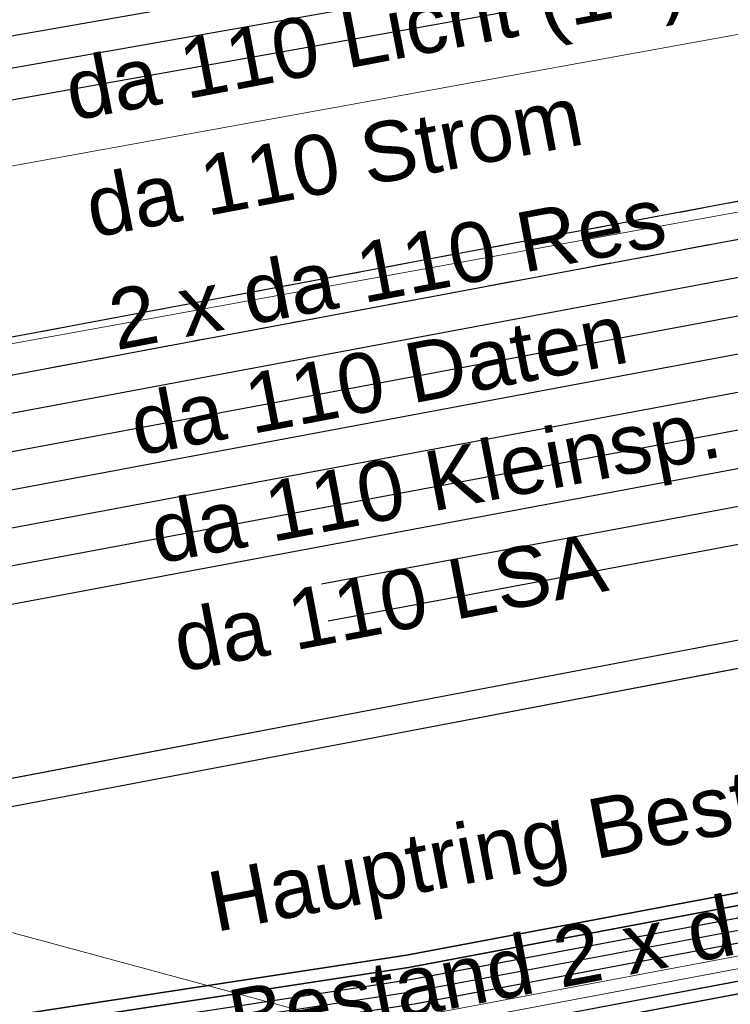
# Model space of a CAD drawing. Header units: metres. Extents: x -502 to 161, y -108 to 174.
# Tile 453 of 656: x -90.46 to -87.61, y -20.2 to -16.26. Entities that reach past the tile are written whole.
import ezdxf

# ---------------------------------------------------------------- set-up
doc = ezdxf.new("R2010")
doc.units = ezdxf.units.M
doc.header["$LTSCALE"] = 0.1
doc.linetypes.add('2-1', pattern=[0.17, 0.06, -0.025, 0.06, -0.025])
doc.linetypes.add('237', pattern=[93, 75, -18])
for name, color, linetype in [('BRI31-005.05-5p02-Koordinierung Lageplan 4. BA ZOB West 2022-06-15', 7, 'Continuous'), ('BRI31-005.06-5f07-Koordinierung Lageplan 4. BA ZOB Fernbusbahnh', 7, 'Continuous'), ('BRI31-005.07-5f08-Koordinierung Lageplan 4. BA Radstation - Seeterrasse 2023-05-31', 7, 'Continuous'), ('BRI32-005.02-5f05-Koordinierung Schemaplan 4 BA ZOB Teilbereich', 7, 'Continuous'), ('BRI32-005.03-5f06-Koordinierung Schemaplan 4 BA ZOB Teilbereich 2 Ost - Bahnhofsallee 2023-01-21', 7, 'Continuous')]:
    doc.layers.add(name, color=color, linetype=linetype)
doc.styles.add('Arial', font='arial.ttf')

msp = doc.modelspace()

# ---------------------------------------------------------------- linework, layer by layer
at = {"layer": 'BRI31-005.05-5p02-Koordinierung Lageplan 4. BA ZOB West 2022-06-15', "color": 6, "linetype": 'Continuous', "lineweight": 25, "true_color": 0xff00ff, "transparency": 33554687, "flags": 128}
for points in [[(-12.8197, -7.1584), (-13.0948, -7.1684), (-17.6753, -7.3484), (-25.0233, -7.7685), (-29.4119, -8.0888), (-36.588, -9.7298), (-36.8022, -9.7791), (-48.761, -11.229), (-54.8582, -12.3594), (-60.5568, -13.5195), (-72.2392, -15.9794), (-83.9386, -18.0493), (-95.7552, -20.2994), (-107.5641, -22.6294), (-119.3715, -24.8394), (-124.8625, -26.009), (-126.093, -26.1489), (-127.2478, -26.3291), (-138.8097, -28.3993), (-150.5411, -30.6494), (-156.6329, -31.8278), (-162.3974, -31.1788), (-174.3003, -29.339)], [(-174.3171, -29.4477), (-162.412, -31.2879), (-156.6285, -31.939), (-150.5203, -30.7574), (-138.7897, -28.5075), (-127.2296, -26.4376), (-126.0783, -26.2579), (-124.8448, -26.1177), (-119.3499, -24.9473), (-107.5433, -22.7374), (-95.7342, -20.4074), (-83.9188, -18.1575), (-72.2182, -16.0874), (-60.5345, -13.6272), (-54.8372, -12.4674), (-48.7444, -11.3378), (-36.7832, -9.8876), (-36.5634, -9.837), (-29.3955, -8.1979), (-25.0161, -7.8783), (-17.67, -7.4583), (-13.0906, -7.2783), (-12.8157, -7.2683)]]:
    msp.add_lwpolyline(points, dxfattribs=at)
at = {"layer": 'BRI31-005.05-5p02-Koordinierung Lageplan 4. BA ZOB West 2022-06-15', "color": 190, "linetype": 'Continuous', "lineweight": 35, "true_color": 0x7f00ff, "transparency": 33554687, "flags": 128}
for points in [[(-55.7007, -13.3634), (-59.4327, -13.9934), (-61.4087, -14.3464), (-62.2647, -14.4984), (-62.6667, -14.5974), (-62.8907, -14.7334), (-63.5967, -15.2334), (-64.4177, -15.8004), (-64.8657, -15.8864), (-69.7037, -16.7484), (-75.4637, -17.6884), (-81.7337, -18.6534), (-88.9077, -20.0034), (-93.6827, -20.7334), (-98.9647, -21.6334), (-104.5957, -22.9234), (-121.8907, -26.2934), (-126.8117, -27.2034), (-150.4477, -31.7134), (-157.1307, -33.0134), (-162.7687, -32.1234), (-174.7807, -30.4434), (-178.1477, -29.6134), (-179.1357, -29.4334)], [(-55.6927, -13.4124), (-59.4247, -14.0424), (-59.9157, -14.1304), (-61.3997, -14.3954), (-62.2547, -14.5474), (-62.6477, -14.6444), (-62.8637, -14.7754), (-63.5677, -15.2744), (-64.3977, -15.8474), (-64.8567, -15.9354), (-69.6957, -16.7974), (-75.4547, -17.7374), (-81.7247, -18.7024), (-88.8997, -20.0524), (-93.6747, -20.7824), (-98.9547, -21.6824)]]:
    msp.add_lwpolyline(points, dxfattribs=at)
at = {"layer": 'BRI31-005.05-5p02-Koordinierung Lageplan 4. BA ZOB West 2022-06-15', "color": 250, "linetype": 'Continuous', "lineweight": 25, "true_color": 0x333333, "transparency": 33554687, "flags": 128}
for points in [[(-55.6847, -13.4614), (-59.4167, -14.0914), (-59.9067, -14.1794), (-61.3907, -14.4444), (-62.2447, -14.5964), (-62.6287, -14.6914), (-62.8367, -14.8174), (-63.5387, -15.3154), (-64.3777, -15.8944), (-64.8477, -15.9844), (-69.6877, -16.8464), (-75.4457, -17.7864), (-81.7157, -18.7514), (-88.8917, -20.1014), (-93.6667, -20.8314), (-98.9447, -21.7314)], [(-55.6767, -13.5104), (-59.4087, -14.1404), (-59.8977, -14.2284), (-61.3817, -14.4934), (-62.2347, -14.6454), (-62.6097, -14.7384), (-62.8097, -14.8594), (-63.5097, -15.3564), (-64.3577, -15.9414), (-64.8387, -16.0334), (-69.6797, -16.8954), (-75.4367, -17.8354), (-81.7067, -18.8004), (-88.8837, -20.1504), (-93.6587, -20.8804), (-98.9347, -21.7804)], [(-62.5057, -14.9114), (-62.7017, -15.0274), (-63.4007, -15.5204), (-64.2987, -16.1364), (-69.6477, -17.0914), (-75.4007, -18.0314), (-81.6707, -18.9964), (-88.8497, -20.3464), (-93.6247, -21.0764), (-104.5317, -23.2174), (-121.8307, -26.5874), (-126.7577, -27.4974), (-150.3937, -32.0074), (-150.6907, -32.0664), (-157.1247, -33.3194), (-162.8107, -32.4174), (-174.8227, -30.7434), (-176.4997, -30.2264), (-178.1847, -29.8094), (-179.1357, -29.6374)], [(-62.4797, -14.9544), (-62.6747, -15.0694), (-63.3727, -15.5614), (-64.2817, -16.1844), (-69.6397, -17.1404), (-75.3917, -18.0804), (-81.6617, -19.0454), (-88.8417, -20.3954), (-93.6157, -21.1254), (-104.5217, -23.2664), (-121.8207, -26.6364), (-126.7487, -27.5464), (-150.3847, -32.0564), (-150.6807, -32.1154), (-157.1237, -33.3704), (-162.8177, -32.4664), (-174.8297, -30.7934), (-176.5117, -30.2754), (-178.1947, -29.8584), (-179.1357, -29.6884)]]:
    msp.add_lwpolyline(points, dxfattribs=at)
at = {"layer": 'BRI31-005.05-5p02-Koordinierung Lageplan 4. BA ZOB West 2022-06-15', "color": 116, "linetype": 'Continuous', "lineweight": 13, "true_color": 0x007f3f, "transparency": 33554687, "flags": 128}
for points in [[(-98.8977, -21.7234), (-93.6667, -20.8304), (-88.8927, -20.1004), (-81.7147, -18.7504), (-75.4437, -17.7854), (-69.6887, -16.8454), (-64.8477, -15.9844), (-64.3767, -15.8944), (-63.5377, -15.3154), (-62.8377, -14.8174), (-62.6297, -14.6924), (-62.2457, -14.5964), (-61.3907, -14.4444), (-59.9067, -14.1794), (-59.4177, -14.0904), (-55.6847, -13.4604)], [(-98.9347, -21.7804), (-93.6587, -20.8794), (-88.8847, -20.1494), (-81.7057, -18.7994), (-75.4347, -17.8344), (-69.6807, -16.8944), (-64.8387, -16.0334), (-64.3567, -15.9414), (-63.5087, -15.3564), (-62.8107, -14.8594), (-62.6107, -14.7394), (-62.2357, -14.6454), (-61.3817, -14.4934), (-59.8977, -14.2284), (-59.4097, -14.1394), (-55.6767, -13.5094)], [(-55.6527, -13.6584), (-59.3837, -14.2884), (-59.8707, -14.3754), (-61.3547, -14.6404), (-62.2037, -14.7924), (-62.5517, -14.8784), (-62.7277, -14.9854), (-63.4237, -15.4794), (-64.2987, -16.0824), (-64.8117, -16.1804), (-69.6547, -17.0434), (-75.4117, -17.9834), (-81.6807, -18.9484), (-88.8587, -20.2984), (-93.6347, -21.0284), (-98.8577, -21.9194)], [(-55.6447, -13.7074), (-59.3757, -14.3374), (-59.8617, -14.4244), (-61.3457, -14.6894), (-62.1937, -14.8414), (-62.5327, -14.9254), (-62.7007, -15.0274), (-63.3947, -15.5204), (-64.2787, -16.1294), (-64.8027, -16.2294), (-69.6467, -17.0924), (-75.4027, -18.0324), (-81.6717, -18.9974), (-88.8507, -20.3474), (-93.6267, -21.0774), (-98.8947, -21.9764)]]:
    msp.add_lwpolyline(points, dxfattribs=at)
at = {"layer": 'BRI31-005.05-5p02-Koordinierung Lageplan 4. BA ZOB West 2022-06-15', "color": 251, "linetype": 'Continuous', "lineweight": 13, "true_color": 0x5b5b5b, "transparency": 33554687, "flags": 128}
for points in [[(-55.6687, -13.5594), (-59.4007, -14.1894), (-59.8887, -14.2774), (-61.3727, -14.5424), (-62.2247, -14.6944), (-62.5907, -14.7854), (-62.7827, -14.9014), (-63.4807, -15.3974), (-64.3377, -15.9884), (-64.8297, -16.0824), (-69.6717, -16.9444), (-75.4277, -17.8844), (-81.6977, -18.8494), (-88.8757, -20.1994), (-93.6507, -20.9294), (-98.8777, -21.8214)], [(-55.6607, -13.6084), (-59.3927, -14.2384), (-59.8797, -14.3264), (-61.3637, -14.5914), (-62.2147, -14.7434), (-62.5717, -14.8324), (-62.7557, -14.9434), (-63.4517, -15.4384), (-64.3177, -16.0354), (-64.8207, -16.1314), (-69.6637, -16.9934), (-75.4187, -17.9334), (-81.6887, -18.8984), (-88.8677, -20.2484), (-93.6427, -20.9784), (-98.9147, -21.8784)]]:
    msp.add_lwpolyline(points, dxfattribs=at)
at = {"layer": 'BRI31-005.06-5f07-Koordinierung Lageplan 4. BA ZOB Fernbusbahnh', "color": 5, "linetype": 'Continuous', "lineweight": 30, "true_color": 0x0000ff, "transparency": 33554687, "flags": 128}
msp.add_lwpolyline([(-57.2167, -0.4304), (-55.852, -7.4097, -0.417279), (-57.4515, -9.7603), (-62.1965, -10.6367, 0.080285), (-64.2767, -11.3793, -0.07766), (-66.3548, -12.1334), (-66.674, -12.1958), (-74.9627, -13.8164), (-95.9298, -17.5502, 0.070894), (-96.8879, -17.8653), (-96.8879, -17.8653, -0.07089), (-97.846, -18.1804), (-97.846, -18.1804), (-99.4772, -18.4709)], format="xyb", dxfattribs=at)
at = {"layer": 'BRI31-005.06-5f07-Koordinierung Lageplan 4. BA ZOB Fernbusbahnh', "color": 190, "linetype": 'Continuous', "lineweight": 30, "true_color": 0x7f00ff, "transparency": 33554687, "flags": 128}
for points in [[(-55.7007, -13.3634), (-59.4327, -13.9934), (-61.4087, -14.3464), (-62.2647, -14.4984), (-62.6667, -14.5974), (-62.8907, -14.7334), (-63.5967, -15.2334), (-64.4177, -15.8004), (-64.8657, -15.8864), (-69.7037, -16.7484), (-75.4637, -17.6884), (-81.7337, -18.6534), (-88.9077, -20.0034), (-93.6827, -20.7334), (-98.9647, -21.6334), (-104.5957, -22.9234), (-121.8907, -26.2934), (-126.8117, -27.2034), (-150.4477, -31.7134), (-157.1307, -33.0134), (-162.7687, -32.1234), (-174.7807, -30.4434), (-178.1477, -29.6134), (-179.1357, -29.4334)], [(-55.6927, -13.4124), (-59.4247, -14.0424), (-59.9157, -14.1304), (-61.3997, -14.3954), (-62.2547, -14.5474), (-62.6477, -14.6444), (-62.8637, -14.7754), (-63.5677, -15.2744), (-64.3977, -15.8474), (-64.8567, -15.9354), (-69.6957, -16.7974), (-75.4547, -17.7374), (-81.7247, -18.7024), (-88.8997, -20.0524), (-93.6747, -20.7824), (-98.9547, -21.6824)]]:
    msp.add_lwpolyline(points, dxfattribs=at)
at = {"layer": 'BRI31-005.06-5f07-Koordinierung Lageplan 4. BA ZOB Fernbusbahnh', "color": 250, "linetype": 'Continuous', "lineweight": 20, "true_color": 0x333333, "transparency": 33554687, "flags": 128}
for points in [[(-55.6847, -13.4614), (-59.4167, -14.0914), (-59.9067, -14.1794), (-61.3907, -14.4444), (-62.2447, -14.5964), (-62.6287, -14.6914), (-62.8367, -14.8174), (-63.5387, -15.3154), (-64.3777, -15.8944), (-64.8477, -15.9844), (-69.6877, -16.8464), (-75.4457, -17.7864), (-81.7157, -18.7514), (-88.8917, -20.1014), (-93.6667, -20.8314), (-98.9447, -21.7314)], [(-55.6767, -13.5104), (-59.4087, -14.1404), (-59.8977, -14.2284), (-61.3817, -14.4934), (-62.2347, -14.6454), (-62.6097, -14.7384), (-62.8097, -14.8594), (-63.5097, -15.3564), (-64.3577, -15.9414), (-64.8387, -16.0334), (-69.6797, -16.8954), (-75.4367, -17.8354), (-81.7067, -18.8004), (-88.8837, -20.1504), (-93.6587, -20.8804), (-98.9347, -21.7804)], [(-62.5057, -14.9114), (-62.7017, -15.0274), (-63.4007, -15.5204), (-64.2987, -16.1364), (-69.6477, -17.0914), (-75.4007, -18.0314), (-81.6707, -18.9964), (-88.8497, -20.3464), (-93.6247, -21.0764), (-104.5317, -23.2174), (-121.8307, -26.5874), (-126.7577, -27.4974), (-150.3937, -32.0074), (-150.6907, -32.0664), (-157.1247, -33.3194), (-162.8107, -32.4174), (-174.8227, -30.7434), (-176.4997, -30.2264), (-178.1847, -29.8094), (-179.1357, -29.6374)], [(-62.4797, -14.9544), (-62.6747, -15.0694), (-63.3727, -15.5614), (-64.2817, -16.1844), (-69.6397, -17.1404), (-75.3917, -18.0804), (-81.6617, -19.0454), (-88.8417, -20.3954), (-93.6157, -21.1254), (-104.5217, -23.2664), (-121.8207, -26.6364), (-126.7487, -27.5464), (-150.3847, -32.0564), (-150.6807, -32.1154), (-157.1237, -33.3704), (-162.8177, -32.4664), (-174.8297, -30.7934), (-176.5117, -30.2754), (-178.1947, -29.8584), (-179.1357, -29.6884)]]:
    msp.add_lwpolyline(points, dxfattribs=at)
at = {"layer": 'BRI31-005.07-5f08-Koordinierung Lageplan 4. BA Radstation - Seeterrasse 2023-05-31', "color": 1, "linetype": '2-1', "lineweight": 30, "true_color": 0xff0000, "transparency": 33554687, "flags": 128}
for points in [[(-75.6271, 29.7287), (-74.3385, 22.7528, 0.289416), (-72.2358, 20.478), (-65.4241, 18.6567, -0.285081), (-63.6191, 16.735), (-60.1773, -0.3602), (-60.1773, -0.3602, 0.028652), (-60.0041, -1.0219), (-60.0041, -1.0219), (-60.0041, -1.0219, -0.028296), (-59.8441, -1.6316), (-59.8441, -1.6316), (-59.7162, -2.2666), (-59.7162, -2.2666, 0.02019), (-59.601, -2.7393), (-59.601, -2.7393), (-59.601, -2.7393, -0.058762), (-59.523, -3.2166), (-59.523, -3.2166, -0.053118), (-59.6012, -4.4866), (-59.8346, -5.8678, -0.048918), (-59.9638, -6.3434), (-60.6071, -8.0375, 0.029582), (-60.7388, -8.4577), (-60.9665, -9.3697, -0.215317), (-62.2425, -10.9841), (-62.2425, -10.9841, 0.019684), (-63.6938, -11.8097), (-63.6938, -11.8097, -0.092615), (-65.0455, -12.3368), (-67.0088, -12.7086), (-67.0088, -12.7086, 0.061034), (-68.2186, -13.0948), (-68.2186, -13.0948, -0.061032), (-69.3587, -13.4589), (-76.8416, -14.8758), (-76.8416, -14.8758, -0.090994), (-78.5382, -14.8853), (-78.5382, -14.8853, 0.098478), (-80.5239, -14.926), (-81.0922, -15.0512, -0.033057), (-82.076, -15.2006, 0.049135), (-82.8803, -15.3493, 0.152768), (-84.0509, -16.1232, -0.17625), (-84.5502, -16.4206), (-97.2541, -18.7944)], [(-75.6271, 29.7287), (-74.3385, 22.7528, 0.289416), (-72.2358, 20.478), (-65.4241, 18.6567, -0.285081), (-63.6191, 16.735), (-60.1773, -0.3602), (-60.1773, -0.3602, 0.028652), (-60.0041, -1.0219), (-60.0041, -1.0219), (-60.0041, -1.0219, -0.028296), (-59.8441, -1.6316), (-59.8441, -1.6316), (-59.7162, -2.2666), (-59.7162, -2.2666, 0.02019), (-59.601, -2.7393), (-59.601, -2.7393), (-59.601, -2.7393, -0.058762), (-59.523, -3.2166), (-59.523, -3.2166, -0.053118), (-59.6012, -4.4866), (-59.8346, -5.8678, -0.048918), (-59.9638, -6.3434), (-60.6071, -8.0375, 0.029582), (-60.7388, -8.4577), (-60.9665, -9.3697, -0.215317), (-62.2425, -10.9841), (-62.2425, -10.9841, 0.019684), (-63.6938, -11.8097), (-63.6938, -11.8097, -0.092615), (-65.0455, -12.3368), (-67.0088, -12.7086), (-67.0088, -12.7086, 0.061034), (-68.2186, -13.0948), (-68.2186, -13.0948, -0.061032), (-69.3587, -13.4589), (-76.8416, -14.8758), (-76.8416, -14.8758, -0.090994), (-78.5382, -14.8853), (-78.5382, -14.8853, 0.098478), (-80.5239, -14.926), (-81.0922, -15.0512, -0.033057), (-82.076, -15.2006, 0.049135), (-82.8803, -15.3493, 0.152768), (-84.0509, -16.1232, -0.17625), (-84.5502, -16.4206), (-97.2541, -18.7944)], [(-75.5288, 29.7474), (-74.2402, 22.771, 0.289416), (-72.21, 20.5746), (-65.3983, 18.7534, -0.285035), (-63.5211, 16.7552), (-60.0792, -0.3405), (-60.0792, -0.3405, 0.028652), (-59.9089, -0.9911), (-59.9089, -0.9911, -0.028299), (-59.7461, -1.6118), (-59.6182, -2.2469, 0.019572), (-59.5018, -2.7272), (-59.5018, -2.7272, -0.058138), (-59.4231, -3.2121), (-59.4231, -3.2121, -0.053118), (-59.5026, -4.5033), (-59.736, -5.8845), (-59.736, -5.8845, -0.048918), (-59.8703, -6.3789), (-59.8703, -6.3789), (-60.5136, -8.073), (-60.5136, -8.073, 0.029582), (-60.6418, -8.4819), (-60.6418, -8.4819), (-60.8808, -9.4391, -0.214607), (-62.2242, -11.1437), (-62.2242, -11.1437, 0.019005), (-63.6146, -11.9371), (-63.6146, -11.9371, -0.092615), (-65.0176, -12.4842), (-66.9809, -12.856, 0.061034), (-68.1559, -13.2311), (-68.1559, -13.2311, -0.061032), (-69.3308, -13.6063), (-69.3308, -13.6063), (-76.8137, -15.0231, -0.090994), (-78.5645, -15.033, 0.098444), (-80.491, -15.0724), (-81.0675, -15.1993), (-81.0675, -15.1993, -0.033334), (-82.0408, -15.3464), (-82.0408, -15.3464, 0.049439), (-82.8387, -15.4934), (-82.8387, -15.4934, 0.152676), (-83.934, -16.2173), (-83.934, -16.2173, -0.176505), (-84.5222, -16.5679), (-97.2262, -18.9417)], [(-75.5288, 29.7474), (-74.2402, 22.771, 0.289416), (-72.21, 20.5746), (-65.3983, 18.7534, -0.285035), (-63.5211, 16.7552), (-60.0792, -0.3405), (-60.0792, -0.3405, 0.028652), (-59.9089, -0.9911), (-59.9089, -0.9911, -0.028299), (-59.7461, -1.6118), (-59.6182, -2.2469, 0.019572), (-59.5018, -2.7272), (-59.5018, -2.7272, -0.058138), (-59.4231, -3.2121), (-59.4231, -3.2121, -0.053118), (-59.5026, -4.5033), (-59.736, -5.8845), (-59.736, -5.8845, -0.048918), (-59.8703, -6.3789), (-59.8703, -6.3789), (-60.5136, -8.073), (-60.5136, -8.073, 0.029582), (-60.6418, -8.4819), (-60.6418, -8.4819), (-60.8808, -9.4391, -0.214607), (-62.2242, -11.1437), (-62.2242, -11.1437, 0.019005), (-63.6146, -11.9371), (-63.6146, -11.9371, -0.092615), (-65.0176, -12.4842), (-66.9809, -12.856, 0.061034), (-68.1559, -13.2311), (-68.1559, -13.2311, -0.061032), (-69.3308, -13.6063), (-69.3308, -13.6063), (-76.8137, -15.0231, -0.090994), (-78.5645, -15.033, 0.098444), (-80.491, -15.0724), (-81.0675, -15.1993), (-81.0675, -15.1993, -0.033334), (-82.0408, -15.3464), (-82.0408, -15.3464, 0.049439), (-82.8387, -15.4934), (-82.8387, -15.4934, 0.152676), (-83.934, -16.2173), (-83.934, -16.2173, -0.176505), (-84.5222, -16.5679), (-97.2262, -18.9417)]]:
    msp.add_lwpolyline(points, format="xyb", dxfattribs=at)
at = {"layer": 'BRI31-005.07-5f08-Koordinierung Lageplan 4. BA Radstation - Seeterrasse 2023-05-31', "color": 5, "linetype": 'Continuous', "lineweight": 30, "true_color": 0x0000ff, "transparency": 33554687, "flags": 128}
msp.add_lwpolyline([(-57.2167, -0.4304), (-55.852, -7.4097, -0.417279), (-57.4515, -9.7603), (-62.1965, -10.6367, 0.080285), (-64.2767, -11.3793, -0.07766), (-66.3548, -12.1334), (-66.674, -12.1958), (-74.9627, -13.8164), (-95.9298, -17.5502, 0.070894), (-96.8879, -17.8653), (-96.8879, -17.8653, -0.07089), (-97.846, -18.1804), (-97.846, -18.1804), (-99.4772, -18.4709)], format="xyb", dxfattribs=at)
msp.add_lwpolyline([(-57.2167, -0.4304), (-55.852, -7.4097, -0.417279), (-57.4515, -9.7603), (-62.1965, -10.6367, 0.080285), (-64.2767, -11.3793, -0.07766), (-66.3548, -12.1334), (-66.674, -12.1958), (-74.9627, -13.8164), (-95.9298, -17.5502, 0.070894), (-96.8879, -17.8653), (-96.8879, -17.8653, -0.07089), (-97.846, -18.1804), (-97.846, -18.1804), (-99.4772, -18.4709)], format="xyb", dxfattribs=at)
at = {"layer": 'BRI32-005.02-5f05-Koordinierung Schemaplan 4 BA ZOB Teilbereich', "color": 6, "linetype": 'Continuous', "lineweight": 25, "true_color": 0xff00ff, "transparency": 33554687, "flags": 128}
for points in [[(-12.8197, -7.1584), (-13.0948, -7.1684), (-17.6753, -7.3484), (-25.0233, -7.7685), (-29.4119, -8.0888), (-36.588, -9.7298), (-36.8022, -9.7791), (-48.761, -11.229), (-54.8582, -12.3594), (-60.5568, -13.5195), (-72.2392, -15.9794), (-83.9386, -18.0493), (-95.7552, -20.2994), (-107.5641, -22.6294), (-119.3715, -24.8394), (-124.8625, -26.009), (-126.093, -26.1489), (-127.2478, -26.3291), (-138.8097, -28.3993), (-150.5411, -30.6494), (-156.6329, -31.8278), (-162.3974, -31.1788), (-174.3003, -29.339)], [(-174.3171, -29.4477), (-162.412, -31.2879), (-156.6285, -31.939), (-150.5203, -30.7574), (-138.7897, -28.5075), (-127.2296, -26.4376), (-126.0783, -26.2579), (-124.8448, -26.1177), (-119.3499, -24.9473), (-107.5433, -22.7374), (-95.7342, -20.4074), (-83.9188, -18.1575), (-72.2182, -16.0874), (-60.5345, -13.6272), (-54.8372, -12.4674), (-48.7444, -11.3378), (-36.7832, -9.8876), (-36.5634, -9.837), (-29.3955, -8.1979), (-25.0161, -7.8783), (-17.67, -7.4583), (-13.0906, -7.2783), (-12.8157, -7.2683)]]:
    msp.add_lwpolyline(points, dxfattribs=at)
at = {"layer": 'BRI32-005.02-5f05-Koordinierung Schemaplan 4 BA ZOB Teilbereich', "color": 190, "linetype": 'Continuous', "lineweight": 35, "true_color": 0x7f00ff, "transparency": 33554687, "flags": 128}
for points in [[(-55.7007, -13.3634), (-59.4327, -13.9934), (-61.4087, -14.3464), (-62.2647, -14.4984), (-62.6667, -14.5974), (-62.8907, -14.7334), (-63.5967, -15.2334), (-64.4177, -15.8004), (-64.8657, -15.8864), (-69.7037, -16.7484), (-75.4637, -17.6884), (-81.7337, -18.6534), (-88.9077, -20.0034), (-93.6827, -20.7334), (-98.9647, -21.6334), (-104.5957, -22.9234), (-121.8907, -26.2934), (-126.8117, -27.2034), (-150.4477, -31.7134), (-157.1307, -33.0134), (-162.7687, -32.1234), (-174.7807, -30.4434), (-178.1477, -29.6134), (-179.1357, -29.4334)], [(-55.6927, -13.4124), (-59.4247, -14.0424), (-59.9157, -14.1304), (-61.3997, -14.3954), (-62.2547, -14.5474), (-62.6477, -14.6444), (-62.8637, -14.7754), (-63.5677, -15.2744), (-64.3977, -15.8474), (-64.8567, -15.9354), (-69.6957, -16.7974), (-75.4547, -17.7374), (-81.7247, -18.7024), (-88.8997, -20.0524), (-93.6747, -20.7824), (-98.9547, -21.6824)]]:
    msp.add_lwpolyline(points, dxfattribs=at)
at = {"layer": 'BRI32-005.02-5f05-Koordinierung Schemaplan 4 BA ZOB Teilbereich', "color": 250, "linetype": 'Continuous', "lineweight": 25, "true_color": 0x333333, "transparency": 33554687, "flags": 128}
for points in [[(-55.6847, -13.4614), (-59.4167, -14.0914), (-59.9067, -14.1794), (-61.3907, -14.4444), (-62.2447, -14.5964), (-62.6287, -14.6914), (-62.8367, -14.8174), (-63.5387, -15.3154), (-64.3777, -15.8944), (-64.8477, -15.9844), (-69.6877, -16.8464), (-75.4457, -17.7864), (-81.7157, -18.7514), (-88.8917, -20.1014), (-93.6667, -20.8314), (-98.9447, -21.7314)], [(-55.6767, -13.5104), (-59.4087, -14.1404), (-59.8977, -14.2284), (-61.3817, -14.4934), (-62.2347, -14.6454), (-62.6097, -14.7384), (-62.8097, -14.8594), (-63.5097, -15.3564), (-64.3577, -15.9414), (-64.8387, -16.0334), (-69.6797, -16.8954), (-75.4367, -17.8354), (-81.7067, -18.8004), (-88.8837, -20.1504), (-93.6587, -20.8804), (-98.9347, -21.7804)]]:
    msp.add_lwpolyline(points, dxfattribs=at)
at = {"layer": 'BRI32-005.02-5f05-Koordinierung Schemaplan 4 BA ZOB Teilbereich', "color": 116, "linetype": 'Continuous', "lineweight": 13, "true_color": 0x007f3f, "transparency": 33554687, "flags": 128}
for points in [[(-98.8977, -21.7234), (-93.6667, -20.8304), (-88.8927, -20.1004), (-81.7147, -18.7504), (-75.4437, -17.7854), (-69.6887, -16.8454), (-64.8477, -15.9844), (-64.3767, -15.8944), (-63.5377, -15.3154), (-62.8377, -14.8174), (-62.6297, -14.6924), (-62.2457, -14.5964), (-61.3907, -14.4444), (-59.9067, -14.1794), (-59.4177, -14.0904), (-55.6847, -13.4604)], [(-98.9347, -21.7804), (-93.6587, -20.8794), (-88.8847, -20.1494), (-81.7057, -18.7994), (-75.4347, -17.8344), (-69.6807, -16.8944), (-64.8387, -16.0334), (-64.3567, -15.9414), (-63.5087, -15.3564), (-62.8107, -14.8594), (-62.6107, -14.7394), (-62.2357, -14.6454), (-61.3817, -14.4934), (-59.8977, -14.2284), (-59.4097, -14.1394), (-55.6767, -13.5094)], [(-97.8377, -17.4674), (-97.1877, -21.0354), (-96.9687, -21.3424), (-96.6307, -21.4384), (-93.6507, -20.9284), (-88.8767, -20.1984), (-81.6967, -18.8484), (-75.4257, -17.8834), (-69.6727, -16.9434), (-64.8297, -16.0824), (-64.3367, -15.9884), (-63.4797, -15.3974), (-62.7837, -14.9014), (-62.5917, -14.7864), (-62.2257, -14.6944), (-61.3727, -14.5424), (-59.8887, -14.2774), (-59.4017, -14.1884), (-55.6687, -13.5584)], [(-55.6527, -13.6584), (-59.3837, -14.2884), (-59.8707, -14.3754), (-61.3547, -14.6404), (-62.2037, -14.7924), (-62.5517, -14.8784), (-62.7277, -14.9854), (-63.4237, -15.4794), (-64.2987, -16.0824), (-64.8117, -16.1804), (-69.6547, -17.0434), (-75.4117, -17.9834), (-81.6807, -18.9484), (-88.8587, -20.2984), (-93.6347, -21.0284), (-98.8577, -21.9194)], [(-55.6447, -13.7074), (-59.3757, -14.3374), (-59.8617, -14.4244), (-61.3457, -14.6894), (-62.1937, -14.8414), (-62.5327, -14.9254), (-62.7007, -15.0274), (-63.3947, -15.5204), (-64.2787, -16.1294), (-64.8027, -16.2294), (-69.6467, -17.0924), (-75.4027, -18.0324), (-81.6717, -18.9974), (-88.8507, -20.3474), (-93.6267, -21.0774), (-98.8947, -21.9764)], [(-55.6367, -13.7564), (-59.3677, -14.3864), (-59.8527, -14.4734), (-61.3367, -14.7384), (-62.1837, -14.8904), (-62.5137, -14.9724), (-62.6737, -15.0694), (-63.3657, -15.5614), (-64.2587, -16.1764), (-64.7937, -16.2784), (-69.6387, -17.1414), (-75.3937, -18.0814), (-81.6627, -19.0464), (-88.8427, -20.3964), (-93.6187, -21.1264), (-96.6407, -21.6424), (-97.0907, -21.5164), (-97.3757, -21.1154), (-98.0337, -17.5034), (-97.8377, -17.4674)]]:
    msp.add_lwpolyline(points, dxfattribs=at)
at = {"layer": 'BRI32-005.02-5f05-Koordinierung Schemaplan 4 BA ZOB Teilbereich', "color": 251, "linetype": 'Continuous', "lineweight": 13, "true_color": 0x5b5b5b, "transparency": 33554687, "flags": 128}
for points in [[(-55.6687, -13.5594), (-59.4007, -14.1894), (-59.8887, -14.2774), (-61.3727, -14.5424), (-62.2247, -14.6944), (-62.5907, -14.7854), (-62.7827, -14.9014), (-63.4807, -15.3974), (-64.3377, -15.9884), (-64.8297, -16.0824), (-69.6717, -16.9444), (-75.4277, -17.8844), (-81.6977, -18.8494), (-88.8757, -20.1994), (-93.6507, -20.9294), (-98.8777, -21.8214)], [(-55.6607, -13.6084), (-59.3927, -14.2384), (-59.8797, -14.3264), (-61.3637, -14.5914), (-62.2147, -14.7434), (-62.5717, -14.8324), (-62.7557, -14.9434), (-63.4517, -15.4384), (-64.3177, -16.0354), (-64.8207, -16.1314), (-69.6637, -16.9934), (-75.4187, -17.9334), (-81.6887, -18.8984), (-88.8677, -20.2484), (-93.6427, -20.9784), (-98.9147, -21.8784)], [(-97.9357, -17.4854), (-97.2817, -21.0754), (-97.0297, -21.4294), (-96.6357, -21.5404), (-93.6347, -21.0274), (-88.8597, -20.2974), (-81.6797, -18.9474), (-75.4097, -17.9824), (-69.6557, -17.0424), (-64.8117, -16.1804), (-64.2977, -16.0824), (-63.4227, -15.4794), (-62.7287, -14.9854), (-62.5527, -14.8794), (-62.2047, -14.7924), (-61.3547, -14.6404), (-59.8707, -14.3754), (-59.3847, -14.2874), (-55.6527, -13.6574)]]:
    msp.add_lwpolyline(points, dxfattribs=at)
at = {"layer": 'BRI32-005.03-5f06-Koordinierung Schemaplan 4 BA ZOB Teilbereich 2 Ost - Bahnhofsallee 2023-01-21', "color": 7, "linetype": 'Continuous', "lineweight": 13, "transparency": 33554687}
for p, q in [((-105.646, -19.5907), (-52.9432, -10.0446)), ((-105.646, -19.5907), (-52.9432, -10.0446)), ((-105.5212, -20.2795), (-52.8185, -10.7334)), ((-105.5212, -20.2795), (-52.8185, -10.7334))]:
    msp.add_line(p, q, dxfattribs=at)
at = {"layer": 'BRI32-005.03-5f06-Koordinierung Schemaplan 4 BA ZOB Teilbereich 2 Ost - Bahnhofsallee 2023-01-21', "color": 250, "linetype": 'Continuous', "lineweight": 20, "true_color": 0x333333, "transparency": 33554687}
msp.add_line((-103.1957, -16.4738), (-88.2902, -20.5068), dxfattribs=at)
at = {"layer": 'BRI32-005.03-5f06-Koordinierung Schemaplan 4 BA ZOB Teilbereich 2 Ost - Bahnhofsallee 2023-01-21', "color": 5, "linetype": 'Continuous', "lineweight": 30, "true_color": 0x0000ff, "transparency": 33554687, "flags": 128}
msp.add_lwpolyline([(-57.2167, -0.4304), (-55.852, -7.4097, -0.417279), (-57.4515, -9.7603), (-62.1965, -10.6367, 0.080285), (-64.2767, -11.3793, -0.07766), (-66.3548, -12.1334), (-66.674, -12.1958), (-74.9627, -13.8164), (-95.9298, -17.5502, 0.070894), (-96.8879, -17.8653), (-96.8879, -17.8653, -0.07089), (-97.846, -18.1804), (-97.846, -18.1804), (-99.4772, -18.4709)], format="xyb", dxfattribs=at)
at = {"layer": 'BRI32-005.03-5f06-Koordinierung Schemaplan 4 BA ZOB Teilbereich 2 Ost - Bahnhofsallee 2023-01-21', "color": 6, "linetype": 'Continuous', "lineweight": 20, "true_color": 0xff00ff, "transparency": 33554687, "flags": 128}
for points in [[(-12.8197, -7.1584), (-13.0948, -7.1684), (-17.6753, -7.3484), (-25.0233, -7.7685), (-29.4119, -8.0888), (-36.588, -9.7298), (-36.8022, -9.7791), (-48.761, -11.229), (-54.8582, -12.3594), (-60.5568, -13.5195), (-72.2392, -15.9794), (-83.9386, -18.0493), (-95.7552, -20.2994), (-107.5641, -22.6294), (-119.3715, -24.8394), (-124.8625, -26.009), (-126.093, -26.1489), (-127.2478, -26.3291), (-138.8097, -28.3993), (-150.5411, -30.6494), (-156.6329, -31.8278), (-162.3974, -31.1788), (-174.3003, -29.339)], [(-174.3171, -29.4477), (-162.412, -31.2879), (-156.6285, -31.939), (-150.5203, -30.7574), (-138.7897, -28.5075), (-127.2296, -26.4376), (-126.0783, -26.2579), (-124.8448, -26.1177), (-119.3499, -24.9473), (-107.5433, -22.7374), (-95.7342, -20.4074), (-83.9188, -18.1575), (-72.2182, -16.0874), (-60.5345, -13.6272), (-54.8372, -12.4674), (-48.7444, -11.3378), (-36.7832, -9.8876), (-36.5634, -9.837), (-29.3955, -8.1979), (-25.0161, -7.8783), (-17.67, -7.4583), (-13.0906, -7.2783), (-12.8157, -7.2683)]]:
    msp.add_lwpolyline(points, dxfattribs=at)
at = {"layer": 'BRI32-005.03-5f06-Koordinierung Schemaplan 4 BA ZOB Teilbereich 2 Ost - Bahnhofsallee 2023-01-21', "color": 35, "linetype": '237', "lineweight": 30, "true_color": 0x99724c, "transparency": 33554687, "flags": 128}
msp.add_lwpolyline([(-104.0755, -18.4873, -0.088812), (-103.723, -18.4853, 0.089714), (-101.9431, -18.4724), (-101.5264, -18.3989, -0.070654), (-100.515, -18.365, 0.070651), (-99.5037, -18.3312), (-97.8719, -18.0435, 0.070905), (-96.9136, -17.73, -0.070908), (-95.9552, -17.4165), (-76.0001, -13.8979), (-74.9819, -13.7183), (-67.8003, -12.3142), (-67.8003, -12.3142, 0.198912), (-67.1626, -11.8911), (-67.1626, -11.8911), (-66.8376, -11.4082)], format="xyb", dxfattribs=at)
at = {"layer": 'BRI32-005.03-5f06-Koordinierung Schemaplan 4 BA ZOB Teilbereich 2 Ost - Bahnhofsallee 2023-01-21', "color": 142, "linetype": 'Continuous', "lineweight": 30, "true_color": 0x0099cc, "transparency": 33554687, "flags": 128}
msp.add_lwpolyline([(-67.0707, -12.0696), (-72.3203, -13.096), (-75.0011, -13.6202), (-87.1867, -15.7475), (-95.9805, -17.2827, 0.070922), (-96.9392, -17.5946, -0.070918), (-97.8979, -17.9063), (-99.5302, -18.1913)], format="xyb", dxfattribs=at)
at = {"layer": 'BRI32-005.03-5f06-Koordinierung Schemaplan 4 BA ZOB Teilbereich 2 Ost - Bahnhofsallee 2023-01-21', "color": 190, "linetype": 'Continuous', "lineweight": 30, "true_color": 0x7f00ff, "transparency": 33554687, "flags": 128}
for points in [[(-55.7007, -13.3634), (-59.4327, -13.9934), (-61.4087, -14.3464), (-62.2647, -14.4984), (-62.6667, -14.5974), (-62.8907, -14.7334), (-63.5967, -15.2334), (-64.4177, -15.8004), (-64.8657, -15.8864), (-69.7037, -16.7484), (-75.4637, -17.6884), (-81.7337, -18.6534), (-88.9077, -20.0034), (-93.6827, -20.7334), (-98.9647, -21.6334), (-104.5957, -22.9234), (-121.8907, -26.2934), (-126.8117, -27.2034), (-150.4477, -31.7134), (-157.1307, -33.0134), (-162.7687, -32.1234), (-174.7807, -30.4434), (-178.1477, -29.6134), (-179.1357, -29.4334)], [(-55.6927, -13.4124), (-59.4247, -14.0424), (-59.9157, -14.1304), (-61.3997, -14.3954), (-62.2547, -14.5474), (-62.6477, -14.6444), (-62.8637, -14.7754), (-63.5677, -15.2744), (-64.3977, -15.8474), (-64.8567, -15.9354), (-69.6957, -16.7974), (-75.4547, -17.7374), (-81.7247, -18.7024), (-88.8997, -20.0524), (-93.6747, -20.7824), (-98.9547, -21.6824)]]:
    msp.add_lwpolyline(points, dxfattribs=at)
at = {"layer": 'BRI32-005.03-5f06-Koordinierung Schemaplan 4 BA ZOB Teilbereich 2 Ost - Bahnhofsallee 2023-01-21', "color": 250, "linetype": 'Continuous', "lineweight": 20, "true_color": 0x333333, "transparency": 33554687, "flags": 128}
for points in [[(-55.6847, -13.4614), (-59.4167, -14.0914), (-59.9067, -14.1794), (-61.3907, -14.4444), (-62.2447, -14.5964), (-62.6287, -14.6914), (-62.8367, -14.8174), (-63.5387, -15.3154), (-64.3777, -15.8944), (-64.8477, -15.9844), (-69.6877, -16.8464), (-75.4457, -17.7864), (-81.7157, -18.7514), (-88.8917, -20.1014), (-93.6667, -20.8314), (-98.9447, -21.7314)], [(-55.6767, -13.5104), (-59.4087, -14.1404), (-59.8977, -14.2284), (-61.3817, -14.4934), (-62.2347, -14.6454), (-62.6097, -14.7384), (-62.8097, -14.8594), (-63.5097, -15.3564), (-64.3577, -15.9414), (-64.8387, -16.0334), (-69.6797, -16.8954), (-75.4367, -17.8354), (-81.7067, -18.8004), (-88.8837, -20.1504), (-93.6587, -20.8804), (-98.9347, -21.7804)], [(-62.5057, -14.9114), (-62.7017, -15.0274), (-63.4007, -15.5204), (-64.2987, -16.1364), (-69.6477, -17.0914), (-75.4007, -18.0314), (-81.6707, -18.9964), (-88.8497, -20.3464), (-93.6247, -21.0764), (-104.5317, -23.2174), (-121.8307, -26.5874), (-126.7577, -27.4974), (-150.3937, -32.0074), (-150.6907, -32.0664), (-157.1247, -33.3194), (-162.8107, -32.4174), (-174.8227, -30.7434), (-176.4997, -30.2264), (-178.1847, -29.8094), (-179.1357, -29.6374)], [(-62.4797, -14.9544), (-62.6747, -15.0694), (-63.3727, -15.5614), (-64.2817, -16.1844), (-69.6397, -17.1404), (-75.3917, -18.0804), (-81.6617, -19.0454), (-88.8417, -20.3954), (-93.6157, -21.1254), (-104.5217, -23.2664), (-121.8207, -26.6364), (-126.7487, -27.5464), (-150.3847, -32.0564), (-150.6807, -32.1154), (-157.1237, -33.3704), (-162.8177, -32.4664), (-174.8297, -30.7934), (-176.5117, -30.2754), (-178.1947, -29.8584), (-179.1357, -29.6884)]]:
    msp.add_lwpolyline(points, dxfattribs=at)
at = {"layer": 'BRI32-005.03-5f06-Koordinierung Schemaplan 4 BA ZOB Teilbereich 2 Ost - Bahnhofsallee 2023-01-21', "color": 116, "linetype": 'Continuous', "lineweight": 9, "true_color": 0x007f3f, "transparency": 33554687, "flags": 128}
for points in [[(-98.8977, -21.7234), (-93.6667, -20.8304), (-88.8927, -20.1004), (-81.7147, -18.7504), (-75.4437, -17.7854), (-69.6887, -16.8454), (-64.8477, -15.9844), (-64.3767, -15.8944), (-63.5377, -15.3154), (-62.8377, -14.8174), (-62.6297, -14.6924), (-62.2457, -14.5964), (-61.3907, -14.4444), (-59.9067, -14.1794), (-59.4177, -14.0904), (-55.6847, -13.4604)], [(-98.9347, -21.7804), (-93.6587, -20.8794), (-88.8847, -20.1494), (-81.7057, -18.7994), (-75.4347, -17.8344), (-69.6807, -16.8944), (-64.8387, -16.0334), (-64.3567, -15.9414), (-63.5087, -15.3564), (-62.8107, -14.8594), (-62.6107, -14.7394), (-62.2357, -14.6454), (-61.3817, -14.4934), (-59.8977, -14.2284), (-59.4097, -14.1394), (-55.6767, -13.5094)], [(-97.8377, -17.4674), (-97.1877, -21.0354), (-96.9687, -21.3424), (-96.6307, -21.4384), (-93.6507, -20.9284), (-88.8767, -20.1984), (-81.6967, -18.8484), (-75.4257, -17.8834), (-69.6727, -16.9434), (-64.8297, -16.0824), (-64.3367, -15.9884), (-63.4797, -15.3974), (-62.7837, -14.9014), (-62.5917, -14.7864), (-62.2257, -14.6944), (-61.3727, -14.5424), (-59.8887, -14.2774), (-59.4017, -14.1884), (-55.6687, -13.5584)], [(-55.6527, -13.6584), (-59.3837, -14.2884), (-59.8707, -14.3754), (-61.3547, -14.6404), (-62.2037, -14.7924), (-62.5517, -14.8784), (-62.7277, -14.9854), (-63.4237, -15.4794), (-64.2987, -16.0824), (-64.8117, -16.1804), (-69.6547, -17.0434), (-75.4117, -17.9834), (-81.6807, -18.9484), (-88.8587, -20.2984), (-93.6347, -21.0284), (-98.8577, -21.9194)], [(-55.6447, -13.7074), (-59.3757, -14.3374), (-59.8617, -14.4244), (-61.3457, -14.6894), (-62.1937, -14.8414), (-62.5327, -14.9254), (-62.7007, -15.0274), (-63.3947, -15.5204), (-64.2787, -16.1294), (-64.8027, -16.2294), (-69.6467, -17.0924), (-75.4027, -18.0324), (-81.6717, -18.9974), (-88.8507, -20.3474), (-93.6267, -21.0774), (-98.8947, -21.9764)], [(-55.6367, -13.7564), (-59.3677, -14.3864), (-59.8527, -14.4734), (-61.3367, -14.7384), (-62.1837, -14.8904), (-62.5137, -14.9724), (-62.6737, -15.0694), (-63.3657, -15.5614), (-64.2587, -16.1764), (-64.7937, -16.2784), (-69.6387, -17.1414), (-75.3937, -18.0814), (-81.6627, -19.0464), (-88.8427, -20.3964), (-93.6187, -21.1264), (-96.6407, -21.6424), (-97.0907, -21.5164), (-97.3757, -21.1154), (-98.0337, -17.5034), (-97.8377, -17.4674)]]:
    msp.add_lwpolyline(points, dxfattribs=at)
at = {"layer": 'BRI32-005.03-5f06-Koordinierung Schemaplan 4 BA ZOB Teilbereich 2 Ost - Bahnhofsallee 2023-01-21', "color": 251, "linetype": 'Continuous', "lineweight": 9, "true_color": 0x5b5b5b, "transparency": 33554687, "flags": 128}
for points in [[(-55.6687, -13.5594), (-59.4007, -14.1894), (-59.8887, -14.2774), (-61.3727, -14.5424), (-62.2247, -14.6944), (-62.5907, -14.7854), (-62.7827, -14.9014), (-63.4807, -15.3974), (-64.3377, -15.9884), (-64.8297, -16.0824), (-69.6717, -16.9444), (-75.4277, -17.8844), (-81.6977, -18.8494), (-88.8757, -20.1994), (-93.6507, -20.9294), (-98.8777, -21.8214)], [(-55.6607, -13.6084), (-59.3927, -14.2384), (-59.8797, -14.3264), (-61.3637, -14.5914), (-62.2147, -14.7434), (-62.5717, -14.8324), (-62.7557, -14.9434), (-63.4517, -15.4384), (-64.3177, -16.0354), (-64.8207, -16.1314), (-69.6637, -16.9934), (-75.4187, -17.9334), (-81.6887, -18.8984), (-88.8677, -20.2484), (-93.6427, -20.9784), (-98.9147, -21.8784)], [(-97.9357, -17.4854), (-97.2817, -21.0754), (-97.0297, -21.4294), (-96.6357, -21.5404), (-93.6347, -21.0274), (-88.8597, -20.2974), (-81.6797, -18.9474), (-75.4097, -17.9824), (-69.6557, -17.0424), (-64.8117, -16.1804), (-64.2977, -16.0824), (-63.4227, -15.4794), (-62.7287, -14.9854), (-62.5527, -14.8794), (-62.2047, -14.7924), (-61.3547, -14.6404), (-59.8707, -14.3754), (-59.3847, -14.2874), (-55.6527, -13.6574)]]:
    msp.add_lwpolyline(points, dxfattribs=at)
at = {"layer": 'BRI32-005.03-5f06-Koordinierung Schemaplan 4 BA ZOB Teilbereich 2 Ost - Bahnhofsallee 2023-01-21', "color": 1, "linetype": 'Continuous', "lineweight": 30, "true_color": 0xff0000, "transparency": 33554687, "flags": 128}
for points in [[(-78.5382, -14.8853, 0.098478), (-80.5239, -14.926), (-81.0922, -15.0512, -0.033057), (-82.076, -15.2006, 0.049135), (-82.8803, -15.3493, 0.152768), (-84.0509, -16.1232, -0.17625), (-84.5502, -16.4206), (-97.2541, -18.7944)], [(-78.5645, -15.033, 0.098444), (-80.491, -15.0724), (-81.0675, -15.1993), (-81.0675, -15.1993, -0.033334), (-82.0408, -15.3464), (-82.0408, -15.3464, 0.049439), (-82.8387, -15.4934), (-82.8387, -15.4934, 0.152676), (-83.934, -16.2173), (-83.934, -16.2173, -0.176505), (-84.5222, -16.5679), (-97.2262, -18.9417)]]:
    msp.add_lwpolyline(points, format="xyb", dxfattribs=at)
at = {"layer": 'BRI32-005.03-5f06-Koordinierung Schemaplan 4 BA ZOB Teilbereich 2 Ost - Bahnhofsallee 2023-01-21', "color": 190, "linetype": 'Continuous', "lineweight": 30, "true_color": 0x7f00ff, "transparency": 33554687, "flags": 128}
for points in [[(-81.1872, -15.4828, -0.055734), (-81.9972, -15.5406, 0.080548), (-82.798, -15.6378, 0.152562), (-83.8178, -16.3121, -0.176505), (-84.4941, -16.7153), (-97.1983, -19.0891)], [(-97.0505, -19.2138), (-84.466, -16.8626), (-84.466, -16.8626, 0.176505), (-83.7015, -16.4068), (-83.7015, -16.4068), (-83.7015, -16.4068, -0.177933), (-82.5737, -15.7387), (-82.5737, -15.7387), (-81.1872, -15.4828)]]:
    msp.add_lwpolyline(points, format="xyb", dxfattribs=at)
at = {"layer": 'BRI32-005.03-5f06-Koordinierung Schemaplan 4 BA ZOB Teilbereich 2 Ost - Bahnhofsallee 2023-01-21', "color": 3, "linetype": 'Continuous', "lineweight": 30, "true_color": 0x00ff00, "transparency": 33554687, "flags": 128}
msp.add_lwpolyline([(-97.0234, -19.3613), (-84.438, -17.01, 0.176505), (-83.5852, -16.5016), (-83.5852, -16.5016, -0.177933), (-82.5465, -15.8862), (-82.5465, -15.8862), (-81.1599, -15.6303)], format="xyb", dxfattribs=at)
at = {"layer": 'BRI32-005.03-5f06-Koordinierung Schemaplan 4 BA ZOB Teilbereich 2 Ost - Bahnhofsallee 2023-01-21', "color": 7, "linetype": 'Continuous', "lineweight": 30, "transparency": 33554687, "flags": 128}
for points in [[(-81.1327, -15.7778, 0.052978), (-81.8123, -15.9795), (-81.8123, -15.9795, -0.05298), (-82.492, -16.1812), (-82.492, -16.1812, 0.177933), (-83.3527, -16.6911), (-83.3527, -16.6911, -0.176505), (-84.3818, -17.3047), (-84.3818, -17.3047), (-97.0221, -19.6664)], [(-96.996, -19.5088), (-84.4099, -17.1573), (-84.4099, -17.1573, 0.176506), (-83.4689, -16.5964), (-83.4689, -16.5964), (-83.4689, -16.5964, -0.177933), (-82.5193, -16.0337), (-82.5193, -16.0337), (-81.1327, -15.7778)], [(-96.9942, -19.8138), (-84.3538, -17.452, 0.176506), (-83.2364, -16.7859), (-83.2364, -16.7859, -0.177933), (-82.4648, -16.3287), (-82.4648, -16.3287), (-82.2189, -16.2833)]]:
    msp.add_lwpolyline(points, format="xyb", dxfattribs=at)
at = {"layer": 'BRI32-005.03-5f06-Koordinierung Schemaplan 4 BA ZOB Teilbereich 2 Ost - Bahnhofsallee 2023-01-21', "color": 3, "linetype": '237', "lineweight": 30, "true_color": 0x00ff00, "transparency": 33554687, "flags": 128}
msp.add_lwpolyline([(-82.1916, -16.431), (-82.4375, -16.4762, 0.177933), (-83.1201, -16.8806), (-83.1201, -16.8806, -0.176505), (-84.3257, -17.5994), (-84.3257, -17.5994), (-96.9663, -19.9612)], format="xyb", dxfattribs=at)
at = {"layer": 'BRI32-005.03-5f06-Koordinierung Schemaplan 4 BA ZOB Teilbereich 2 Ost - Bahnhofsallee 2023-01-21', "color": 7, "linetype": '237', "lineweight": 30, "transparency": 33554687, "flags": 128}
msp.add_lwpolyline([(-82.1644, -16.5783), (-82.4103, -16.6238), (-82.4103, -16.6238, 0.177933), (-83.0038, -16.9754), (-83.0038, -16.9754, -0.176505), (-84.2976, -17.7467), (-96.9383, -20.1086)], format="xyb", dxfattribs=at)

# ---------------------------------------------------------------- texts
at = {"layer": 'BRI32-005.03-5f06-Koordinierung Schemaplan 4 BA ZOB Teilbereich 2 Ost - Bahnhofsallee 2023-01-21', "color": 190, "true_color": 0x7f00ff, "transparency": 33554687, "insert": (-90.2916, -16.4292), "char_height": 0.24, "attachment_point": 1, "rotation": 10.7739, "line_spacing_factor": 0.25, "style": 'Arial'}
msp.add_mtext('da 110 Licht (14)', dxfattribs=at)
at = {"layer": 'BRI32-005.03-5f06-Koordinierung Schemaplan 4 BA ZOB Teilbereich 2 Ost - Bahnhofsallee 2023-01-21', "color": 7, "transparency": 33554687, "char_height": 0.24, "attachment_point": 1, "line_spacing_factor": 0.25, "style": 'Arial'}
for s, insert, rotation in [('da 110 Strom', (-90.2094, -16.8969), 10.7739), ('2 x da 110 Res', (-90.115, -17.347), 10.7739), ('da 110 Daten', (-90.0305, -17.7696), 10.7739), ('da 110 Kleinsp.', (-89.9502, -18.2018), 10.7739), ('da 110 LSA', (-89.8587, -18.6352), 10.7739), ('Hauptring Bestand 2 x da 110', (-89.7182, -19.6755), 10.8412)]:
    msp.add_mtext(s, dxfattribs=dict(at, insert=insert, rotation=rotation))
at = {"layer": 'BRI32-005.03-5f06-Koordinierung Schemaplan 4 BA ZOB Teilbereich 2 Ost - Bahnhofsallee 2023-01-21', "color": 34, "true_color": 0x994c00, "transparency": 33554687, "char_height": 0.24, "attachment_point": 1, "rotation": 10.8412, "line_spacing_factor": 0.25, "style": 'Arial'}
for s, insert in [('Bestand da 110 TüNet   K-Schacht - Fahrrad-TG ohne Funkt.', (-89.5358, -20.6346)), ('Bestand 2 x da 110 TüNet   K-Schacht - TG', (-89.4129, -21.1087))]:
    msp.add_mtext(s, dxfattribs=dict(at, insert=insert))
at = {"layer": 'BRI32-005.03-5f06-Koordinierung Schemaplan 4 BA ZOB Teilbereich 2 Ost - Bahnhofsallee 2023-01-21', "color": 251, "true_color": 0x5b5b5b, "transparency": 33554687, "insert": (-89.6363, -20.1477), "char_height": 0.24, "attachment_point": 1, "rotation": 10.8419, "line_spacing_factor": 0.25, "style": 'Arial'}
msp.add_mtext('Bestand 2 x da 110 TüBus', dxfattribs=at)

doc.saveas('drawing.dxf')
